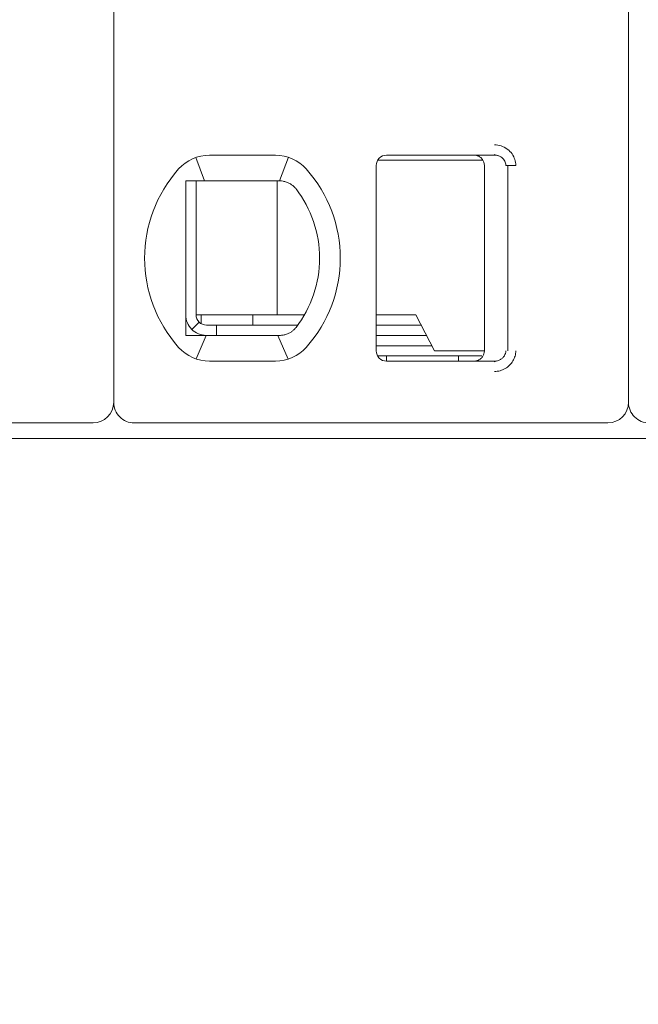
# Model space of a CAD drawing. Header units: millimetres. Extents: x -1114 to 1396, y -630 to 631.
# Tile 697 of 780: x 386.39 to 392.39, y 459.98 to 469.54. Entities that reach past the tile are written whole.
import ezdxf

# ---------------------------------------------------------------- set-up
doc = ezdxf.new("R2010")
doc.units = ezdxf.units.MM
doc.header["$MEASUREMENT"] = 0

msp = doc.modelspace()

# ---------------------------------------------------------------- linework, layer by layer
at = {"lineweight": 18}
for points, knots in [([(1038.9843, -629.7647), (1038.9843, -629.7647), (-1111.4882, -629.7647), (-1111.4882, -629.7647), (-1111.4882, -629.7647), (-1111.4882, -629.7647), (-1111.4882, 630.7883), (-1111.4882, 630.7883), (-1111.4882, 630.7883), (-1111.4882, 630.7883), (1038.9843, 630.7883), (1038.9843, 630.7883)], [0, 0, 0, 0, 0.333333, 0.333333, 0.333333, 0.333333, 0.666667, 0.666667, 0.666667, 0.666667, 1, 1, 1, 1]), ([(390.9963, 468.3234), (391.0183, 468.3235), (391.0395, 468.3203), (391.0606, 468.3135), (391.0606, 468.3135), (391.0817, 468.3067), (391.1027, 468.2965), (391.1213, 468.2828), (391.1213, 468.2828), (391.1398, 468.2692), (391.1559, 468.2523), (391.1681, 468.235), (391.1681, 468.235), (391.1803, 468.2178), (391.1886, 468.2003), (391.1944, 468.1818), (391.1944, 468.1818), (391.2001, 468.1632), (391.2032, 468.1437), (391.2034, 468.1234)], [0, 0, 0, 0, 0.2, 0.2, 0.2, 0.2, 0.4, 0.4, 0.4, 0.4, 0.6, 0.6, 0.6, 0.6, 0.8, 0.8, 0.8, 0.8, 1, 1, 1, 1]), ([(389.9489, 468.2234), (389.9224, 468.2234), (389.8969, 468.2128), (389.8782, 468.1941), (389.8782, 468.1941), (389.8594, 468.1753), (389.8489, 468.1499), (389.8489, 468.1234)], [0, 0, 0, 0, 0.5, 0.5, 0.5, 0.5, 1, 1, 1, 1]), ([(389.9489, 468.2234), (389.9224, 468.2234), (389.8969, 468.2128), (389.8782, 468.1941), (389.8782, 468.1941), (389.8594, 468.1753), (389.8489, 468.1499), (389.8489, 468.1234)], [0, 0, 0, 0, 0.5, 0.5, 0.5, 0.5, 1, 1, 1, 1]), ([(390.7989, 468.2234), (390.8094, 468.2234), (390.8199, 468.2217), (390.8299, 468.2185), (390.8299, 468.2185), (390.8398, 468.2152), (390.8493, 468.2104), (390.8578, 468.2042), (390.8578, 468.2042), (390.8662, 468.198), (390.8737, 468.1906), (390.8798, 468.1821), (390.8798, 468.1821), (390.886, 468.1736), (390.8908, 468.1641), (390.894, 468.1542), (390.894, 468.1542), (390.8972, 468.1442), (390.8989, 468.1338), (390.8989, 468.1234)], [0, 0, 0, 0, 0.2, 0.2, 0.2, 0.2, 0.4, 0.4, 0.4, 0.4, 0.6, 0.6, 0.6, 0.6, 0.8, 0.8, 0.8, 0.8, 1, 1, 1, 1]), ([(390.9963, 468.2234), (391.005, 468.2234), (391.0138, 468.2224), (391.0223, 468.2206), (391.0223, 468.2206), (391.0307, 468.2187), (391.0388, 468.216), (391.0465, 468.2125), (391.0465, 468.2125), (391.0541, 468.2089), (391.0613, 468.2046), (391.0678, 468.1996), (391.0678, 468.1996), (391.074, 468.1948), (391.0797, 468.1894), (391.0846, 468.1835), (391.0846, 468.1835), (391.0891, 468.1781), (391.093, 468.1722), (391.0963, 468.1659), (391.0963, 468.1659), (391.0995, 468.1597), (391.1021, 468.1531), (391.1038, 468.1463), (391.1038, 468.1463), (391.1058, 468.1388), (391.1068, 468.1311), (391.1068, 468.1234)], [0, 0, 0, 0, 0.142857, 0.142857, 0.142857, 0.142857, 0.285714, 0.285714, 0.285714, 0.285714, 0.428571, 0.428571, 0.428571, 0.428571, 0.571429, 0.571429, 0.571429, 0.571429, 0.714286, 0.714286, 0.714286, 0.714286, 0.857143, 0.857143, 0.857143, 0.857143, 1, 1, 1, 1]), ([(387.9989, 467.9734), (388.0056, 467.9734), (388.0124, 467.9734), (388.0192, 467.9734), (388.0192, 467.9734), (388.026, 467.9734), (388.0329, 467.9734), (388.0397, 467.9734), (388.0397, 467.9734), (388.0466, 467.9734), (388.0535, 467.9734), (388.0604, 467.9734)], [0, 0, 0, 0, 0.333333, 0.333333, 0.333333, 0.333333, 0.666667, 0.666667, 0.666667, 0.666667, 1, 1, 1, 1]), ([(387.9989, 467.9734), (387.9989, 467.9224), (387.9989, 467.87), (387.9989, 467.815), (387.9989, 467.815), (387.9989, 467.7876), (387.9989, 467.7595), (387.9989, 467.7305), (387.9989, 467.7305), (387.9989, 467.7161), (387.9989, 467.7014), (387.9989, 467.6865), (387.9989, 467.6865), (387.9989, 467.6715), (387.9989, 467.6564), (387.9989, 467.641), (387.9989, 467.641), (387.9989, 467.6102), (387.9989, 467.5787), (387.9989, 467.546), (387.9989, 467.546), (387.9989, 467.5133), (387.9989, 467.4794), (387.9989, 467.4441), (387.9989, 467.4441), (387.9989, 467.4264), (387.9989, 467.4085), (387.9989, 467.3904), (387.9989, 467.3904), (387.9989, 467.3723), (387.9989, 467.354), (387.9989, 467.3355), (387.9989, 467.3355), (387.9989, 467.317), (387.9989, 467.2982), (387.9989, 467.2793), (387.9989, 467.2793), (387.9989, 467.2603), (387.9989, 467.2411), (387.9989, 467.222), (387.9989, 467.222), (387.9989, 467.184), (387.9989, 467.1465), (387.9989, 467.1094), (387.9989, 467.1094), (387.9989, 467.1001), (387.9989, 467.0909), (387.9989, 467.0817), (387.9989, 467.0817), (387.9989, 467.0725), (387.9989, 467.0633), (387.9989, 467.0541), (387.9989, 467.0541), (387.9989, 467.0359), (387.9989, 467.0181), (387.9989, 467.0006), (387.9989, 467.0006), (387.9989, 466.9657), (387.9989, 466.932), (387.9989, 466.8994), (387.9989, 466.8994), (387.9989, 466.8831), (387.9989, 466.867), (387.9989, 466.8511), (387.9989, 466.8511), (387.9989, 466.8353), (387.9989, 466.8196), (387.9989, 466.8043), (387.9989, 466.8043), (387.9989, 466.7736), (387.9989, 466.744), (387.9989, 466.7153), (387.9989, 466.7153), (387.9989, 466.6865), (387.9989, 466.6585), (387.9989, 466.6312), (387.9989, 466.6312), (387.9989, 466.5765), (387.9989, 466.5242), (387.9989, 466.4734)], [0, 0, 0, 0, 0.05, 0.05, 0.05, 0.05, 0.1, 0.1, 0.1, 0.1, 0.15, 0.15, 0.15, 0.15, 0.2, 0.2, 0.2, 0.2, 0.25, 0.25, 0.25, 0.25, 0.3, 0.3, 0.3, 0.3, 0.35, 0.35, 0.35, 0.35, 0.4, 0.4, 0.4, 0.4, 0.45, 0.45, 0.45, 0.45, 0.5, 0.5, 0.5, 0.5, 0.55, 0.55, 0.55, 0.55, 0.6, 0.6, 0.6, 0.6, 0.65, 0.65, 0.65, 0.65, 0.7, 0.7, 0.7, 0.7, 0.75, 0.75, 0.75, 0.75, 0.8, 0.8, 0.8, 0.8, 0.85, 0.85, 0.85, 0.85, 0.9, 0.9, 0.9, 0.9, 0.95, 0.95, 0.95, 0.95, 1, 1, 1, 1]), ([(388.2281, 467.9734), (388.2229, 467.9734), (388.2177, 467.9734), (388.2124, 467.9734), (388.2124, 467.9734), (388.2072, 467.9734), (388.2019, 467.9734), (388.1965, 467.9734), (388.1965, 467.9734), (388.1911, 467.9734), (388.1856, 467.9734), (388.1799, 467.9734), (388.1799, 467.9734), (388.1742, 467.9734), (388.1684, 467.9734), (388.1625, 467.9734), (388.1625, 467.9734), (388.1565, 467.9734), (388.1504, 467.9734), (388.1441, 467.9734), (388.1441, 467.9734), (388.1378, 467.9734), (388.1314, 467.9734), (388.1248, 467.9734), (388.1248, 467.9734), (388.1182, 467.9734), (388.1115, 467.9734), (388.1045, 467.9734), (388.1045, 467.9734), (388.0976, 467.9734), (388.0904, 467.9734), (388.0831, 467.9734), (388.0831, 467.9734), (388.0757, 467.9734), (388.0681, 467.9734), (388.0604, 467.9734)], [0, 0, 0, 0, 0.111111, 0.111111, 0.111111, 0.111111, 0.222222, 0.222222, 0.222222, 0.222222, 0.333333, 0.333333, 0.333333, 0.333333, 0.444444, 0.444444, 0.444444, 0.444444, 0.555556, 0.555556, 0.555556, 0.555556, 0.666667, 0.666667, 0.666667, 0.666667, 0.777778, 0.777778, 0.777778, 0.777778, 0.888889, 0.888889, 0.888889, 0.888889, 1, 1, 1, 1]), ([(388.9113, 467.9734), (388.9066, 467.9734), (388.9019, 467.9734), (388.8972, 467.9734), (388.8972, 467.9734), (388.8926, 467.9734), (388.8879, 467.9734), (388.8833, 467.9734), (388.8833, 467.9734), (388.8787, 467.9734), (388.8742, 467.9734), (388.8697, 467.9734)], [0, 0, 0, 0, 0.333333, 0.333333, 0.333333, 0.333333, 0.666667, 0.666667, 0.666667, 0.666667, 1, 1, 1, 1]), ([(389.0089, 467.9479), (388.9986, 467.9537), (388.988, 467.9584), (388.9772, 467.9622), (388.9772, 467.9622), (388.9663, 467.966), (388.9554, 467.9688), (388.9443, 467.9706), (388.9443, 467.9706), (388.9333, 467.9725), (388.9222, 467.9734), (388.9113, 467.9734)], [0, 0, 0, 0, 0.333333, 0.333333, 0.333333, 0.333333, 0.666667, 0.666667, 0.666667, 0.666667, 1, 1, 1, 1]), ([(389.0696, 467.8956), (389.0643, 467.9024), (389.0585, 467.909), (389.0522, 467.9153), (389.0522, 467.9153), (389.0459, 467.9215), (389.0391, 467.9275), (389.0319, 467.9329), (389.0319, 467.9329), (389.0246, 467.9384), (389.017, 467.9434), (389.0089, 467.9479)], [0, 0, 0, 0, 0.333333, 0.333333, 0.333333, 0.333333, 0.666667, 0.666667, 0.666667, 0.666667, 1, 1, 1, 1]), ([(387.9989, 466.6734), (387.9989, 466.6203), (388.0199, 466.5695), (388.0575, 466.532), (388.0575, 466.532), (388.095, 466.4944), (388.1458, 466.4734), (388.1989, 466.4734)], [0, 0, 0, 0, 0.5, 0.5, 0.5, 0.5, 1, 1, 1, 1]), ([(388.0989, 466.6734), (388.0989, 466.6469), (388.1094, 466.6214), (388.1282, 466.6027), (388.1282, 466.6027), (388.1469, 466.5839), (388.1724, 466.5734), (388.1989, 466.5734)], [0, 0, 0, 0, 0.5, 0.5, 0.5, 0.5, 1, 1, 1, 1]), ([(389.0089, 466.4988), (389.0172, 466.5035), (389.0251, 466.5087), (389.0324, 466.5142), (389.0324, 466.5142), (389.0397, 466.5198), (389.0464, 466.5257), (389.0526, 466.5319), (389.0526, 466.5319), (389.0588, 466.5381), (389.0645, 466.5445), (389.0696, 466.5512)], [0, 0, 0, 0, 0.333333, 0.333333, 0.333333, 0.333333, 0.666667, 0.666667, 0.666667, 0.666667, 1, 1, 1, 1]), ([(387.9989, 466.4734), (388.0058, 466.4734), (388.0126, 466.4734), (388.0195, 466.4734), (388.0195, 466.4734), (388.0263, 466.4734), (388.0331, 466.4734), (388.04, 466.4734), (388.04, 466.4734), (388.0468, 466.4734), (388.0536, 466.4734), (388.0604, 466.4734)], [0, 0, 0, 0, 0.333333, 0.333333, 0.333333, 0.333333, 0.666667, 0.666667, 0.666667, 0.666667, 1, 1, 1, 1]), ([(388.0604, 466.4734), (388.0681, 466.4734), (388.0757, 466.4734), (388.0831, 466.4734), (388.0831, 466.4734), (388.0904, 466.4734), (388.0976, 466.4734), (388.1045, 466.4734), (388.1045, 466.4734), (388.1115, 466.4734), (388.1182, 466.4734), (388.1248, 466.4734), (388.1248, 466.4734), (388.1314, 466.4734), (388.1378, 466.4734), (388.1441, 466.4734), (388.1441, 466.4734), (388.1504, 466.4734), (388.1565, 466.4734), (388.1625, 466.4734), (388.1625, 466.4734), (388.1684, 466.4734), (388.1742, 466.4734), (388.1799, 466.4734), (388.1799, 466.4734), (388.1855, 466.4734), (388.1911, 466.4734), (388.1965, 466.4734), (388.1965, 466.4734), (388.2019, 466.4734), (388.2072, 466.4734), (388.2124, 466.4734), (388.2124, 466.4734), (388.2177, 466.4734), (388.2229, 466.4734), (388.2281, 466.4734)], [0, 0, 0, 0, 0.111111, 0.111111, 0.111111, 0.111111, 0.222222, 0.222222, 0.222222, 0.222222, 0.333333, 0.333333, 0.333333, 0.333333, 0.444444, 0.444444, 0.444444, 0.444444, 0.555556, 0.555556, 0.555556, 0.555556, 0.666667, 0.666667, 0.666667, 0.666667, 0.777778, 0.777778, 0.777778, 0.777778, 0.888889, 0.888889, 0.888889, 0.888889, 1, 1, 1, 1]), ([(388.8697, 466.4734), (388.8742, 466.4734), (388.8787, 466.4734), (388.8833, 466.4734), (388.8833, 466.4734), (388.8879, 466.4734), (388.8926, 466.4734), (388.8973, 466.4734), (388.8973, 466.4734), (388.9019, 466.4734), (388.9066, 466.4734), (388.9113, 466.4734)], [0, 0, 0, 0, 0.333333, 0.333333, 0.333333, 0.333333, 0.666667, 0.666667, 0.666667, 0.666667, 1, 1, 1, 1]), ([(389.0089, 466.4988), (388.9988, 466.4932), (388.9883, 466.4885), (388.9776, 466.4847), (388.9776, 466.4847), (388.9669, 466.4809), (388.9559, 466.4781), (388.9448, 466.4762), (388.9448, 466.4762), (388.9337, 466.4743), (388.9225, 466.4734), (388.9113, 466.4734)], [0, 0, 0, 0, 0.333333, 0.333333, 0.333333, 0.333333, 0.666667, 0.666667, 0.666667, 0.666667, 1, 1, 1, 1]), ([(389.8489, 466.3234), (389.8489, 466.2969), (389.8594, 466.2714), (389.8782, 466.2527), (389.8782, 466.2527), (389.8969, 466.2339), (389.9224, 466.2234), (389.9489, 466.2234)], [0, 0, 0, 0, 0.5, 0.5, 0.5, 0.5, 1, 1, 1, 1]), ([(389.8489, 466.3234), (389.8489, 466.2969), (389.8594, 466.2714), (389.8782, 466.2527), (389.8782, 466.2527), (389.8969, 466.2339), (389.9224, 466.2234), (389.9489, 466.2234)], [0, 0, 0, 0, 0.5, 0.5, 0.5, 0.5, 1, 1, 1, 1]), ([(390.8989, 466.3234), (390.8989, 466.3129), (390.8972, 466.3025), (390.894, 466.2926), (390.894, 466.2926), (390.8908, 466.2826), (390.886, 466.2732), (390.8798, 466.2647), (390.8798, 466.2647), (390.8737, 466.2562), (390.8663, 466.2488), (390.8578, 466.2426), (390.8578, 466.2426), (390.8494, 466.2365), (390.84, 466.2316), (390.83, 466.2283), (390.83, 466.2283), (390.82, 466.2251), (390.8095, 466.2234), (390.7989, 466.2234)], [0, 0, 0, 0, 0.2, 0.2, 0.2, 0.2, 0.4, 0.4, 0.4, 0.4, 0.6, 0.6, 0.6, 0.6, 0.8, 0.8, 0.8, 0.8, 1, 1, 1, 1]), ([(391.1068, 466.3234), (391.1068, 466.3149), (391.1056, 466.3064), (391.1032, 466.2982), (391.1032, 466.2982), (391.1009, 466.29), (391.0974, 466.2822), (391.0929, 466.2749), (391.0929, 466.2749), (391.0883, 466.2674), (391.0827, 466.2605), (391.0763, 466.2544), (391.0763, 466.2544), (391.0697, 466.2481), (391.0622, 466.2427), (391.0541, 466.2382), (391.0541, 466.2382), (391.0456, 466.2334), (391.0364, 466.2297), (391.0268, 466.2273), (391.0268, 466.2273), (391.0169, 466.2247), (391.0066, 466.2234), (390.9963, 466.2234)], [0, 0, 0, 0, 0.166667, 0.166667, 0.166667, 0.166667, 0.333333, 0.333333, 0.333333, 0.333333, 0.5, 0.5, 0.5, 0.5, 0.666667, 0.666667, 0.666667, 0.666667, 0.833333, 0.833333, 0.833333, 0.833333, 1, 1, 1, 1]), ([(391.2034, 466.3234), (391.2034, 466.306), (391.2011, 466.2892), (391.1966, 466.2727), (391.1966, 466.2727), (391.1921, 466.2561), (391.1852, 466.2398), (391.1764, 466.2247), (391.1764, 466.2247), (391.1676, 466.2096), (391.1568, 466.1957), (391.144, 466.1832), (391.144, 466.1832), (391.1311, 466.1706), (391.1162, 466.1595), (391.1005, 466.1506), (391.1005, 466.1506), (391.0848, 466.1417), (391.0683, 466.135), (391.051, 466.1305), (391.051, 466.1305), (391.0336, 466.1259), (391.0154, 466.1236), (390.9963, 466.1234)], [0, 0, 0, 0, 0.166667, 0.166667, 0.166667, 0.166667, 0.333333, 0.333333, 0.333333, 0.333333, 0.5, 0.5, 0.5, 0.5, 0.666667, 0.666667, 0.666667, 0.666667, 0.833333, 0.833333, 0.833333, 0.833333, 1, 1, 1, 1]), ([(387.2989, 465.8234), (387.2989, 465.7703), (387.3199, 465.7195), (387.3575, 465.682), (387.3575, 465.682), (387.395, 465.6444), (387.4458, 465.6234), (387.4989, 465.6234)], [0, 0, 0, 0, 0.5, 0.5, 0.5, 0.5, 1, 1, 1, 1]), ([(392.2989, 465.8234), (392.2989, 465.7703), (392.3199, 465.7195), (392.3575, 465.682), (392.3575, 465.682), (392.395, 465.6444), (392.4458, 465.6234), (392.4989, 465.6234)], [0, 0, 0, 0, 0.5, 0.5, 0.5, 0.5, 1, 1, 1, 1])]:
    msp.add_open_spline(points, degree=3, knots=knots, dxfattribs=at)
for points in [[(387.2989, 476.2434), (387.2989, 476.2434), (387.2989, 465.8234), (387.2989, 465.8234)], [(387.2989, 476.2434), (387.2989, 476.2434), (387.2989, 465.8234), (387.2989, 465.8234)], [(392.2989, 476.2434), (392.2989, 476.2434), (392.2989, 465.8234), (392.2989, 465.8234)], [(392.2989, 476.2434), (392.2989, 476.2434), (392.2989, 465.8234), (392.2989, 465.8234)], [(388.2281, 468.2234), (388.1142, 468.2234), (388.0058, 468.1749), (387.9299, 468.09)], [(388.2281, 468.2234), (388.1142, 468.2234), (388.0058, 468.1749), (387.9299, 468.09)], [(388.0973, 468.2014), (388.0973, 468.2014), (388.1818, 467.9734), (388.1818, 467.9734)], [(388.2281, 468.2234), (388.2281, 468.2234), (388.8697, 468.2234), (388.8697, 468.2234)], [(388.2281, 468.2234), (388.2281, 468.2234), (388.8697, 468.2234), (388.8697, 468.2234)], [(389.1678, 468.09), (389.092, 468.1749), (388.9835, 468.2234), (388.8697, 468.2234)], [(389.1678, 468.09), (389.092, 468.1749), (388.9835, 468.2234), (388.8697, 468.2234)], [(388.9106, 467.9734), (388.9106, 467.9734), (388.9961, 468.2029), (388.9961, 468.2029)], [(390.5298, 468.1734), (390.5298, 468.1734), (389.8623, 468.1734), (389.8623, 468.1734)], [(389.9489, 468.2234), (389.9489, 468.2234), (390.9963, 468.2234), (390.9963, 468.2234)], [(389.9489, 468.2234), (389.9489, 468.2234), (390.9963, 468.2234), (390.9963, 468.2234)], [(390.879, 468.1734), (390.879, 468.1734), (390.5298, 468.1734), (390.5298, 468.1734)], [(390.9952, 468.2303), (390.9952, 468.2303), (391.0389, 468.2156), (391.0389, 468.2156)], [(387.9299, 468.09), (387.4885, 467.5966), (387.4885, 466.8502), (387.9299, 466.3567)], [(387.9299, 468.09), (387.4885, 467.5966), (387.4885, 466.8502), (387.9299, 466.3567)], [(389.1678, 466.3567), (389.6092, 466.8502), (389.6092, 467.5966), (389.1678, 468.09)], [(389.1678, 466.3567), (389.6092, 466.8502), (389.6092, 467.5966), (389.1678, 468.09)], [(389.8489, 466.3234), (389.8489, 466.3234), (389.8489, 468.1234), (389.8489, 468.1234)], [(389.8489, 466.3234), (389.8489, 466.3234), (389.8489, 468.1234), (389.8489, 468.1234)], [(390.8989, 466.3234), (390.8989, 466.3234), (390.8989, 468.1234), (390.8989, 468.1234)], [(391.1068, 468.1234), (391.1068, 468.1234), (391.2034, 468.1234), (391.2034, 468.1234)], [(391.1266, 466.3234), (391.1266, 466.3234), (391.1266, 468.1234), (391.1266, 468.1234)], [(388.0989, 467.9734), (388.0989, 467.9734), (388.0989, 466.6734), (388.0989, 466.6734)], [(388.8697, 467.9734), (388.8697, 467.9734), (388.2281, 467.9734), (388.2281, 467.9734)], [(388.888, 467.9734), (388.888, 467.9734), (388.888, 466.6734), (388.888, 466.6734)], [(389.2989, 467.2234), (389.2989, 467.4666), (389.2182, 467.703), (389.0696, 467.8956)], [(389.0696, 466.5512), (389.2182, 466.7437), (389.2989, 466.9801), (389.2989, 467.2234)], [(388.0989, 466.6734), (388.0989, 466.6734), (388.8584, 466.6734), (388.8584, 466.6734)], [(388.1489, 466.5868), (388.1489, 466.5868), (388.1489, 466.6734), (388.1489, 466.6734)], [(388.6489, 466.5734), (388.6489, 466.5734), (388.6489, 466.6734), (388.6489, 466.6734)], [(388.8584, 466.6734), (388.8584, 466.6734), (388.9092, 466.6734), (388.9092, 466.6734)], [(389.1515, 466.6734), (389.1515, 466.6734), (388.9092, 466.6734), (388.9092, 466.6734)], [(390.2332, 466.6734), (390.2332, 466.6734), (389.8489, 466.6734), (389.8489, 466.6734)], [(390.4137, 466.3234), (390.4137, 466.3234), (390.2332, 466.6734), (390.2332, 466.6734)], [(388.1282, 466.6027), (388.1282, 466.6027), (388.0575, 466.532), (388.0575, 466.532)], [(388.2989, 466.5734), (388.2989, 466.5734), (388.1989, 466.5734), (388.1989, 466.5734)], [(388.2989, 466.5734), (388.2989, 466.5734), (389.0863, 466.5734), (389.0863, 466.5734)], [(388.2989, 466.5734), (388.2989, 466.5734), (388.2989, 466.4734), (388.2989, 466.4734)], [(389.8489, 466.5734), (389.8489, 466.5734), (390.2848, 466.5734), (390.2848, 466.5734)], [(388.0983, 466.245), (388.0983, 466.245), (388.1957, 466.4734), (388.1957, 466.4734)], [(388.2281, 466.4734), (388.2281, 466.4734), (388.8697, 466.4734), (388.8697, 466.4734)], [(388.8928, 466.4734), (388.8928, 466.4734), (388.9939, 466.2432), (388.9939, 466.2432)], [(390.3364, 466.4734), (390.3364, 466.4734), (389.8489, 466.4734), (389.8489, 466.4734)], [(387.9299, 466.3567), (388.0058, 466.2719), (388.1142, 466.2234), (388.2281, 466.2234)], [(387.9299, 466.3567), (388.0058, 466.2719), (388.1142, 466.2234), (388.2281, 466.2234)], [(388.8697, 466.2234), (388.9835, 466.2234), (389.092, 466.2719), (389.1678, 466.3567)], [(388.8697, 466.2234), (388.9835, 466.2234), (389.092, 466.2719), (389.1678, 466.3567)], [(390.3879, 466.3734), (390.3879, 466.3734), (389.8489, 466.3734), (389.8489, 466.3734)], [(390.8754, 466.2734), (390.8754, 466.2734), (389.8623, 466.2734), (389.8623, 466.2734)], [(389.9489, 466.2234), (389.9489, 466.2234), (389.9489, 466.2734), (389.9489, 466.2734)], [(390.4137, 466.3234), (390.4137, 466.3234), (390.5298, 466.3234), (390.5298, 466.3234)], [(390.5298, 466.3234), (390.5298, 466.3234), (390.8923, 466.3234), (390.8923, 466.3234)], [(390.6489, 466.2734), (390.6489, 466.2734), (390.6489, 466.2234), (390.6489, 466.2234)], [(388.2281, 466.2234), (388.2281, 466.2234), (388.8697, 466.2234), (388.8697, 466.2234)], [(388.8697, 466.2234), (388.8697, 466.2234), (388.2281, 466.2234), (388.2281, 466.2234)], [(389.9489, 466.2234), (389.9489, 466.2234), (390.9963, 466.2234), (390.9963, 466.2234)], [(389.9489, 466.2234), (389.9489, 466.2234), (390.9963, 466.2234), (390.9963, 466.2234)], [(391.0185, 466.2255), (391.0185, 466.2255), (390.9952, 466.2165), (390.9952, 466.2165)], [(390.9963, 466.2166), (390.9963, 466.2166), (390.9963, 466.2234), (390.9963, 466.2234)], [(387.0989, 465.6234), (387.2093, 465.6234), (387.2989, 465.7129), (387.2989, 465.8234)], [(392.0989, 465.6234), (392.2093, 465.6234), (392.2989, 465.7129), (392.2989, 465.8234)], [(382.4989, 465.6234), (382.4989, 465.6234), (387.0989, 465.6234), (387.0989, 465.6234)], [(387.4989, 465.6234), (387.4989, 465.6234), (392.0989, 465.6234), (392.0989, 465.6234)], [(412.1489, 465.4734), (412.1489, 465.4734), (372.4489, 465.4734), (372.4489, 465.4734)]]:
    msp.add_open_spline(points, degree=3, dxfattribs=at)

doc.saveas('drawing.dxf')
